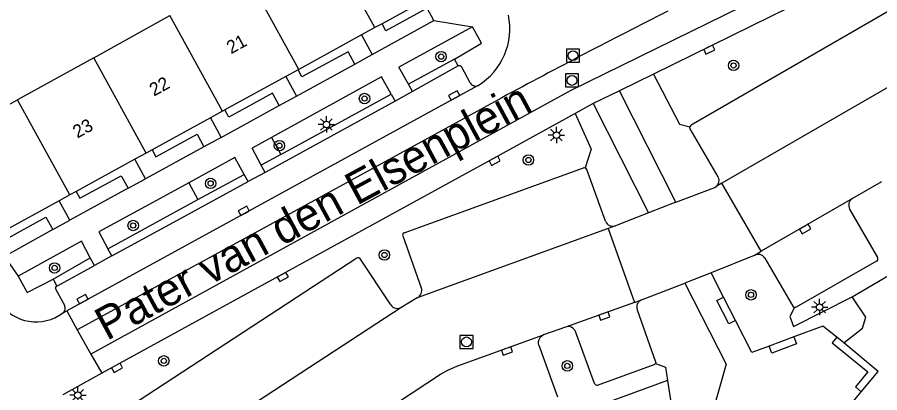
# Model space of a CAD drawing. Extents: x 132994 to 136000, y 393499 to 395512.
# Drawn here: x 134614.4 to 134680.3, y 394653.4 to 394682.2 of the extents above; entities that cross this region are included whole.
import ezdxf

# ---------------------------------------------------------------- set-up
doc = ezdxf.new("R2010")
doc.units = 0
for name, color, linetype in [('gg-afsc-muur', 7, 'Continuous'), ('gg-anno-huisnummerreeks BGT', 7, 'Continuous'), ('gg-anno-openbare ruimte label', 7, 'Continuous'), ('gg-bbg-gedigitaliseerde bebouwing', 7, 'Continuous'), ('gg-bbg-hoofdgebouw', 7, 'Continuous'), ('gg-bbg-tussenscheiding', 7, 'Continuous'), ('gg-knt-verharding', 7, 'Continuous'), ('gg-knt-verharding nz', 7, 'Continuous'), ('gt-grn-groengrens', 7, 'Continuous'), ('gt-grn-weggrens', 7, 'Continuous'), ('gt-symb-boom', 7, 'Continuous'), ('gt-symb-kolk', 7, 'Continuous'), ('gt-symb-lichtmast', 7, 'Continuous'), ('gt-symb-rioolschacht', 7, 'Continuous')]:
    doc.layers.add(name, color=color, linetype=linetype)

# ---------------------------------------------------------------- blocks, each defined once
blk = doc.blocks.new('gt0-BOOM')
at = {"layer": 'gt-symb-boom'}
for radius in [0.4, 0.2]:
    blk.add_circle((0, 0), radius, dxfattribs=at)
blk = doc.blocks.new('gt0-KOLK')
at = {"layer": 'gt-symb-kolk'}
blk.add_lwpolyline([(0, 0), (0.375, 0), (0.375, 0.4), (-0.375, 0.4), (-0.375, 0), (0, 0)], dxfattribs=at)
blk = doc.blocks.new('gt0-RS')
at = {"layer": 'gt-symb-rioolschacht'}
blk.add_lwpolyline([(-0.5, -0.5), (0.5, -0.5), (0.5, 0.5), (-0.5, 0.5)], close=True, dxfattribs=at)
blk.add_circle((0, 0), 0.375, dxfattribs=at)
blk = doc.blocks.new('gt0-LMAST')
at = {"layer": 'gt-symb-lichtmast'}
for p, q in [((-0.182, 0.173), (-0.447, 0.438)), ((-0.005, 0.246), (-0.005, 0.621)), ((0.172, 0.173), (0.437, 0.438)), ((-0.255, -0.004), (-0.63, -0.004)), ((-0.182, -0.181), (-0.447, -0.446)), ((-0.005, -0.254), (-0.005, -0.629)), ((0.437, -0.446), (0.172, -0.181)), ((0.245, -0.004), (0.62, -0.004))]:
    blk.add_line(p, q, dxfattribs=at)
blk.add_circle((-0.005, -0.004), 0.25, dxfattribs=at)

msp = doc.modelspace()

# ---------------------------------------------------------------- linework, layer by layer
at = {"layer": 'gg-afsc-muur'}
for p, q in [((134669.305, 394658.978), (134668.389, 394660.771)), ((134673.785, 394657.718), (134671.89, 394657.011)), ((134677.605, 394657.273), (134677.054, 394657.712))]:
    msp.add_line(p, q, dxfattribs=at)
for points in [[(134669.305, 394658.978), (134668.814, 394658.727), (134667.891, 394660.516), (134668.389, 394660.771)], [(134673.785, 394657.718), (134673.981, 394657.193), (134672.086, 394656.485), (134671.89, 394657.011)], [(134677.054, 394657.712), (134676.704, 394657.273), (134679.428, 394655.039), (134678.482, 394653.891), (134678.933, 394653.519)], [(134678.933, 394653.519), (134680.219, 394655.078), (134677.605, 394657.273)]]:
    msp.add_lwpolyline(points, dxfattribs=at)
at = {"layer": 'gg-bbg-gedigitaliseerde bebouwing'}
for p, q in [((134620.229, 394679.08), (134626.054, 394682.296)), ((134620.229, 394679.08), (134614.404, 394675.863)), ((134608.53, 394672.62), (134614.404, 394675.863))]:
    msp.add_line(p, q, dxfattribs=at)
at = {"layer": 'gg-bbg-hoofdgebouw'}
for p, q in [((134645.445, 394683.414), (134642.283, 394681.68)), ((134641.736, 394681.38), (134640.708, 394680.816)), ((134642.283, 394681.68), (134641.736, 394681.38)), ((134640.708, 394680.816), (134635.902, 394678.179)), ((134635.86, 394678.156), (134634.914, 394677.637)), ((134635.902, 394678.179), (134635.86, 394678.156)), ((134634.914, 394677.637), (134630.26, 394675.084)), ((134630.068, 394674.979), (134629.154, 394674.478)), ((134630.26, 394675.084), (134630.068, 394674.979)), ((134629.154, 394674.478), (134624.692, 394672.03)), ((134624.235, 394671.779), (134623.37, 394671.304)), ((134624.692, 394672.03), (134624.235, 394671.779)), ((134623.37, 394671.304), (134618.882, 394668.843)), ((134618.882, 394668.843), (134618.401, 394668.579)), ((134618.401, 394668.579), (134617.595, 394668.137)), ((134617.595, 394668.137), (134613.12, 394665.682))]:
    msp.add_line(p, q, dxfattribs=at)
at = {"layer": 'gg-bbg-tussenscheiding'}
for p, q in [((134641.736, 394681.38), (134637.717, 394688.705)), ((134635.902, 394678.179), (134631.884, 394685.504)), ((134630.068, 394674.979), (134626.054, 394682.296)), ((134624.235, 394671.779), (134620.229, 394679.08)), ((134618.401, 394668.579), (134614.404, 394675.863))]:
    msp.add_line(p, q, dxfattribs=at)
at = {"layer": 'gg-knt-verharding'}
for p, q in [((134677.071, 394684.732), (134663.037, 394677.825)), ((134646.249, 394681.912), (134645.742, 394682.873)), ((134641.526, 394679.324), (134646.249, 394681.912)), ((134649.201, 394681.441), (134643.565, 394678.347)), ((134640.708, 394680.816), (134641.526, 394679.324)), ((134647.82, 394678.963), (134644.298, 394677.045)), ((134648.112, 394678.444), (134647.82, 394678.963)), ((134635.737, 394676.137), (134640.199, 394678.588)), ((134644.298, 394677.045), (134643.565, 394678.347)), ((134648.112, 394678.444), (134644.611, 394676.49)), ((134649.024, 394677.166), (134648.376, 394678.359)), ((134642.249, 394677.612), (134633.822, 394672.985)), ((134634.914, 394677.637), (134635.737, 394676.137)), ((134642.977, 394676.301), (134642.249, 394677.612)), ((134663.037, 394677.825), (134660.43, 394676.539)), ((134644.611, 394676.49), (134644.298, 394677.045)), ((134634.535, 394671.683), (134642.977, 394676.301)), ((134642.977, 394676.301), (134643.274, 394675.765)), ((134644.611, 394676.49), (134643.274, 394675.765)), ((134660.43, 394676.539), (134658.439, 394675.585)), ((134664.749, 394668.022), (134660.43, 394676.539)), ((134643.274, 394675.765), (134633.329, 394670.308)), ((134658.439, 394675.585), (134657.042, 394674.798)), ((134658.439, 394675.585), (134662.662, 394667.223)), ((134629.978, 394672.976), (134634.417, 394675.412)), ((134629.154, 394674.478), (134629.978, 394672.976)), ((134633.822, 394672.985), (134632.336, 394672.169)), ((134628.657, 394672.272), (134624.188, 394669.813)), ((134633.033, 394670.862), (134632.336, 394672.169)), ((134634.535, 394671.683), (134633.033, 394670.862)), ((134624.188, 394669.813), (134623.37, 394671.304)), ((134631.02, 394671.449), (134627.492, 394669.519)), ((134631.735, 394670.148), (134631.02, 394671.449)), ((134633.329, 394670.308), (134633.033, 394670.862)), ((134628.2, 394668.221), (134631.735, 394670.148)), ((134632.028, 394669.614), (134631.735, 394670.148)), ((134633.329, 394670.308), (134632.028, 394669.614)), ((134627.492, 394669.519), (134625.296, 394668.318)), ((134626.303, 394666.478), (134632.028, 394669.614)), ((134680.475, 394669.585), (134678.266, 394668.304)), ((134622.871, 394669.093), (134618.411, 394666.65)), ((134668.273, 394669.478), (134667.825, 394669.214)), ((134671.275, 394664.275), (134668.273, 394669.478)), ((134625.296, 394668.318), (134620.625, 394665.763)), ((134621.318, 394664.469), (134628.2, 394668.221)), ((134618.411, 394666.65), (134617.595, 394668.137)), ((134664.749, 394668.022), (134662.662, 394667.223)), ((134662.662, 394667.223), (134660.134, 394666.213)), ((134678.043, 394667.495), (134680.173, 394663.797)), ((134621.617, 394663.91), (134626.303, 394666.478)), ((134660.134, 394666.213), (134659.581, 394666.008)), ((134617.093, 394665.925), (134613.396, 394663.879)), ((134620.625, 394665.763), (134621.318, 394664.469)), ((134659.581, 394666.008), (134661.584, 394660.352)), ((134619.298, 394665.044), (134614.44, 394662.36)), ((134619.966, 394663.767), (134619.298, 394665.044)), ((134643.859, 394665.44), (134645.278, 394661.484)), ((134621.617, 394663.91), (134621.318, 394664.469)), ((134670.738, 394663.945), (134671.275, 394664.275)), ((134617.118, 394662.141), (134619.966, 394663.767)), ((134620.273, 394663.181), (134619.966, 394663.767)), ((134621.617, 394663.91), (134620.273, 394663.181)), ((134642.949, 394660.176), (134640.64, 394663.678)), ((134670.738, 394663.945), (134667.444, 394662.621)), ((134617.393, 394661.606), (134620.273, 394663.181)), ((134667.444, 394662.621), (134665.443, 394661.82)), ((134668.389, 394660.771), (134667.444, 394662.621)), ((134617.118, 394662.141), (134617.393, 394661.606)), ((134662.121, 394660.545), (134665.443, 394661.82)), ((134617.329, 394661.336), (134617.991, 394660.143)), ((134644.953, 394660.715), (134643.781, 394659.995)), ((134661.584, 394660.352), (134662.121, 394660.545)), ((134617.833, 394659.538), (134618.16, 394659.724)), ((134618.16, 394659.724), (134618.951, 394658.258)), ((134656.317, 394658.475), (134654.63, 394657.87)), ((134618.951, 394658.258), (134620.017, 394656.39)), ((134658.53, 394654.166), (134657.082, 394658.128)), ((134654.259, 394657.081), (134655.696, 394653.145)), ((134620.017, 394656.39), (134620.835, 394654.94)), ((134620.835, 394654.94), (134617.859, 394653.283))]:
    msp.add_line(p, q, dxfattribs=at)
for points in [[(134700.285, 394693.73), (134700.213, 394693.733), (134700.145, 394693.71), (134665.923, 394673.93), (134665.861, 394673.874), (134665.822, 394673.789)], [(134645.742, 394682.873), (134642.581, 394681.136), (134642.283, 394681.68)], [(134647.82, 394678.963), (134649.894, 394680.183), (134649.201, 394681.441)], [(134640.199, 394678.588), (134639.684, 394679.536), (134636.156, 394677.616), (134635.86, 394678.156)], [(134634.417, 394675.412), (134633.906, 394676.365), (134630.563, 394674.532), (134630.26, 394675.084)], [(134657.042, 394674.798), (134650.795, 394671.358), (134620.835, 394654.94)], [(134667.979, 394669.963), (134665.852, 394673.632), (134665.822, 394673.708), (134665.822, 394673.789)], [(134624.692, 394672.03), (134624.983, 394671.5), (134628.136, 394673.229), (134628.657, 394672.272)], [(134643.964, 394665.691), (134657.681, 394670.65), (134657.749, 394670.667), (134657.827, 394670.655)], [(134659.365, 394666.572), (134657.946, 394670.528), (134657.902, 394670.606), (134657.827, 394670.655)], [(134618.882, 394668.843), (134619.168, 394668.322), (134622.327, 394670.037), (134622.871, 394669.093)], [(134664.749, 394668.022), (134667.733, 394669.16), (134667.825, 394669.214)], [(134613.12, 394665.682), (134613.415, 394665.143), (134616.571, 394666.871), (134617.093, 394665.925)], [(134640.363, 394663.747), (134620.304, 394650.626), (134620.25, 394650.563), (134620.224, 394650.484)], [(134671.563, 394663.749), (134673.696, 394660.063), (134673.751, 394660), (134673.828, 394659.966)], [(134680.105, 394663.527), (134673.957, 394659.985), (134673.894, 394659.964), (134673.828, 394659.966)], [(134614.44, 394662.36), (134615.142, 394661.105), (134617.118, 394662.141)], [(134665.443, 394661.82), (134668.588, 394655.639), (134667.387, 394651.33), (134667.546, 394650.972)], [(134661.795, 394659.796), (134663.206, 394655.826), (134663.218, 394655.752), (134663.197, 394655.68)], [(134671.89, 394657.011), (134670.563, 394656.516), (134669.305, 394658.978)], [(134677.054, 394657.712), (134676.006, 394658.546), (134673.785, 394657.718)], [(134658.768, 394654.041), (134663.09, 394655.598), (134663.152, 394655.628), (134663.197, 394655.68)], [(134678.471, 394647.561), (134676.719, 394651.649), (134677.778, 394652.119), (134678.933, 394653.519)]]:
    msp.add_lwpolyline(points, dxfattribs=at)
for centre, radius, start, end in [((134646.941, 394681.304), 5.114, 301.84349, 11.73107), ((134648.191, 394678.236), 0.222, 33.5587, 110.74733), ((134649.433, 394677.365), 0.454, 205.93624, 297.02625), ((134667.491, 394669.673), 0.568, 306.06679, 30.69617), ((134678.579, 394667.782), 0.609, 120.99798, 208.1804), ((134659.935, 394666.789), 0.61, 200.85924, 289.09066), ((134644.051, 394665.507), 0.204, 115.37053, 199.22775), ((134640.463, 394663.557), 0.214, 34.2486, 117.77627), ((134671.052, 394663.431), 0.602, 31.88776, 121.38359), ((134680.035, 394663.688), 0.176, 293.53025, 38.19762), ((134617.503, 394661.437), 0.201, 123.02917, 210.30062), ((134644.718, 394661.268), 0.601, 293.07092, 21.10864), ((134615.818, 394662.24), 3.371, 214.70742, 306.70977), ((134662.337, 394660.006), 0.581, 111.8232, 201.13492), ((134617.598, 394659.923), 0.451, 301.46342, 29.26399), ((134643.457, 394660.508), 0.607, 213.15804, 302.29526), ((134656.519, 394657.904), 0.605, 21.66771, 109.5347), ((134654.875, 394657.273), 0.646, 112.34647, 197.28626), ((134658.722, 394654.243), 0.207, 201.75973, 282.82246)]:
    msp.add_arc(centre, radius, start, end, dxfattribs=at)
at = {"layer": 'gg-knt-verharding nz'}
for p, q in [((134702.771, 394689.384), (134668.273, 394669.478)), ((134678.266, 394668.304), (134671.275, 394664.275)), ((134659.581, 394666.008), (134644.953, 394660.715)), ((134661.584, 394660.352), (134656.317, 394658.475))]:
    msp.add_line(p, q, dxfattribs=at)
for points in [[(134676.316, 394686.22), (134656.721, 394676.559), (134620.017, 394656.39)], [(134649.639, 394676.96), (134647.888, 394676.013), (134618.16, 394659.724)], [(134651.434, 394676.016), (134632.576, 394665.691), (134618.951, 394658.258)], [(134643.781, 394659.995), (134635.415, 394654.503), (134622.848, 394646.295)], [(134639.287, 394649.953), (134646.758, 394654.869), (134647.356, 394655.205), (134647.987, 394655.471), (134654.63, 394657.87)]]:
    msp.add_lwpolyline(points, dxfattribs=at)
msp.add_arc((134952.64, 394114.615), 637.1, 116.927023, 118.214696, dxfattribs=at)
at = {"layer": 'gt-grn-groengrens'}
for p, q in [((134633.822, 394672.985), (134634.535, 394671.683)), ((134627.492, 394669.519), (134628.2, 394668.221))]:
    msp.add_line(p, q, dxfattribs=at)
for points in [[(134663.037, 394677.825), (134665.023, 394674.003), (134665.822, 394673.789)], [(134657.042, 394674.798), (134658.281, 394672.091), (134657.827, 394670.655)], [(134678.227, 394660.793), (134691.404, 394668.509), (134690.727, 394669.661)], [(134673.828, 394659.966), (134673.475, 394659.274), (134673.76, 394658.515), (134678.227, 394660.793)], [(134677.605, 394657.273), (134679.024, 394658.395), (134679.276, 394659.234), (134678.227, 394660.793)], [(134663.197, 394655.68), (134663.949, 394655.414), (134664.112, 394654.382)], [(134664.112, 394654.382), (134650.676, 394649.476), (134636.355, 394640.174)], [(134664.112, 394654.382), (134664.735, 394650.447), (134666.127, 394646.878), (134668.797, 394647.819), (134668.788, 394648.185)]]:
    msp.add_lwpolyline(points, dxfattribs=at)
at = {"layer": 'gt-grn-weggrens'}
for p, q in [((134646.249, 394681.912), (134649.201, 394681.441)), ((134640.199, 394678.588), (134641.526, 394679.324)), ((134634.417, 394675.412), (134635.737, 394676.137)), ((134629.978, 394672.976), (134628.657, 394672.272)), ((134622.871, 394669.093), (134624.188, 394669.813)), ((134617.093, 394665.925), (134618.411, 394666.65)), ((134613.396, 394663.879), (134614.44, 394662.36))]:
    msp.add_line(p, q, dxfattribs=at)

# ---------------------------------------------------------------- block references
at = {"layer": 'gt-symb-boom'}
for p in [(134646.796, 394679.162), (134669.167, 394678.488), (134640.939, 394675.956), (134634.426, 394672.352), (134653.475, 394671.255), (134629.168, 394669.464), (134623.245, 394666.243), (134642.461, 394663.985), (134617.236, 394662.999), (134670.497, 394660.938), (134625.585, 394655.889), (134656.449, 394655.504)]:
    msp.add_blockref('gt0-BOOM', p, dxfattribs=at)
at = {"layer": 'gt-symb-kolk'}
for p, rotation in [((134667.216, 394679.876), -153.86079774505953), ((134647.888, 394676.013), 28.409519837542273), ((134650.795, 394671.358), -151.27618297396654), ((134631.798, 394667.193), 28.73089371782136), ((134674.541, 394666.148), -150.16703455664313), ((134634.591, 394662.478), -151.26910628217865), ((134619.467, 394660.437), 28.719939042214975), ((134659.215, 394659.501), -160.500879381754), ((134651.773, 394656.832), -160.22511799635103), ((134621.918, 394655.531), -151.37730287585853)]:
    msp.add_blockref('gt0-KOLK', p, dxfattribs=dict(at, rotation=rotation))
at = {"layer": 'gt-symb-lichtmast'}
for p in [(134638.026, 394673.975), (134655.623, 394673.161), (134675.755, 394660), (134619.017, 394653.265)]:
    msp.add_blockref('gt0-LMAST', p, dxfattribs=at)
at = {"layer": 'gt-symb-rioolschacht'}
for p in [(134656.881, 394679.228), (134656.809, 394677.338), (134648.74, 394657.341)]:
    msp.add_blockref('gt0-RS', p, dxfattribs=at)

# ---------------------------------------------------------------- texts
at = {"layer": 'gg-anno-huisnummerreeks BGT'}
for s, p in [('21', (134630.73, 394679.335)), ('22', (134624.831, 394676.099)), ('23', (134618.97, 394672.884))]:
    msp.add_text(s, height=1, rotation=28.7, dxfattribs=at).set_placement(p)
at = {"layer": 'gg-anno-openbare ruimte label'}
msp.add_text('Pater van den Elsenplein', height=2.5, rotation=28.4, dxfattribs=at).set_placement((134621.222, 394657.402))

doc.saveas('drawing.dxf')
